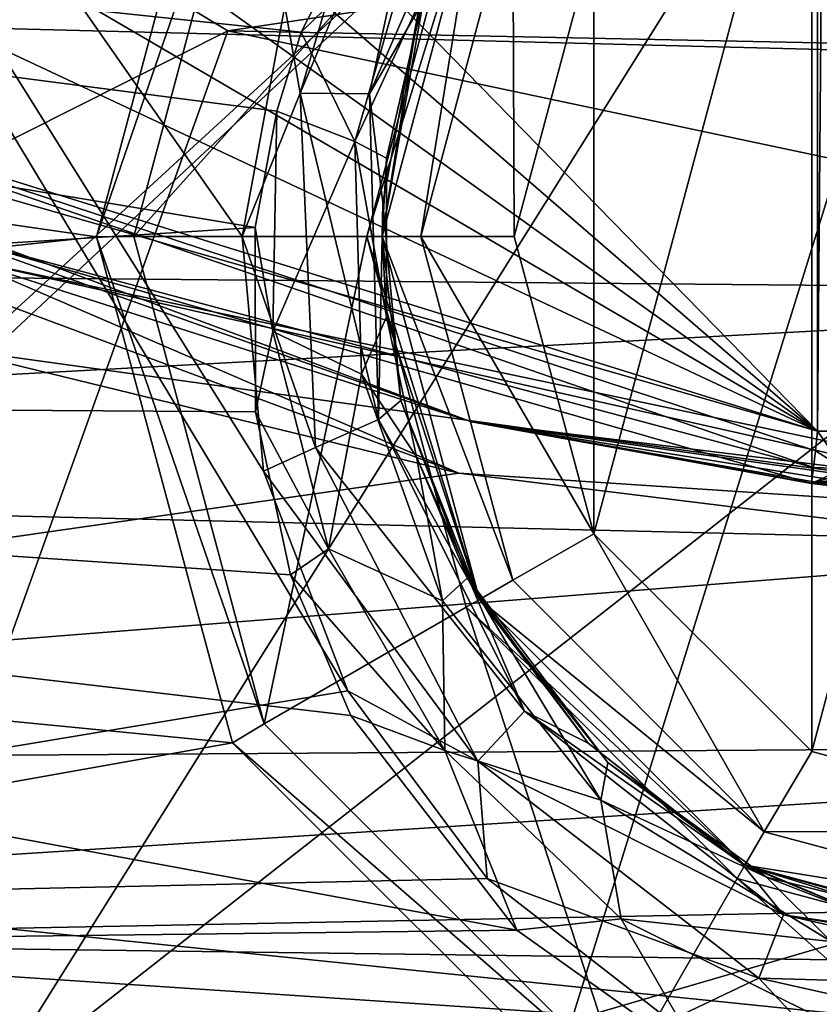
# Model space of a CAD drawing. Extents: x -252 to 252, y -10 to 1339.
# Tile 525 of 656: x -112.06 to -110.55, y 1241.05 to 1242.91. Entities that reach past the tile are written whole.
import ezdxf

# ---------------------------------------------------------------- set-up
doc = ezdxf.new("R2010")
doc.units = 0
doc.header["$LTSCALE"] = 52.148148
for name, color, linetype in [('133', 7, 'CONTINUOUS'), ('169', 7, 'CONTINUOUS'), ('172', 7, 'CONTINUOUS'), ('174', 7, 'CONTINUOUS'), ('175', 7, 'CONTINUOUS'), ('176', 7, 'CONTINUOUS'), ('178', 7, 'CONTINUOUS'), ('183', 7, 'CONTINUOUS'), ('186', 7, 'CONTINUOUS'), ('1904', 7, 'CONTINUOUS'), ('2783', 7, 'CONTINUOUS'), ('2787', 7, 'CONTINUOUS'), ('3860', 7, 'CONTINUOUS'), ('3864', 7, 'CONTINUOUS'), ('3874', 7, 'CONTINUOUS'), ('3887', 7, 'CONTINUOUS'), ('3888', 7, 'CONTINUOUS'), ('3904', 7, 'CONTINUOUS'), ('3907', 7, 'CONTINUOUS'), ('571', 7, 'CONTINUOUS'), ('574', 7, 'CONTINUOUS'), ('575', 7, 'CONTINUOUS'), ('589', 7, 'CONTINUOUS'), ('675', 7, 'CONTINUOUS'), ('729', 7, 'CONTINUOUS'), ('730', 7, 'CONTINUOUS'), ('731', 7, 'CONTINUOUS'), ('732', 7, 'CONTINUOUS'), ('769', 7, 'CONTINUOUS')]:
    doc.layers.add(name, color=color, linetype=linetype)

msp = doc.modelspace()

# ---------------------------------------------------------------- linework, layer by layer
at = {"layer": '133', "color": 7, "linetype": 'CONTINUOUS'}
for points in [[(-60, 1241.9656, -8.8992), (-210, 1243.2782, -7.7782), (-60, 1245.9616, -3.3992), (-60, 1241.9656, -8.8992)], [(-60, 1245.9616, 3.3992), (-210, 1243.2782, 7.7782), (-60, 1241.9656, 8.8992), (-60, 1245.9616, 3.3992)], [(-60, 1235.5, -11), (-210, 1243.2782, -7.7782), (-60, 1241.9656, -8.8992), (-60, 1235.5, -11)], [(-210, 1243.2782, 7.7782), (-210, 1235.5, 11), (-60, 1241.9656, 8.8992), (-210, 1243.2782, 7.7782)], [(-210, 1235.5, -11), (-210, 1243.2782, -7.7782), (-60, 1235.5, -11), (-210, 1235.5, -11)], [(-60, 1241.9656, 8.8992), (-210, 1235.5, 11), (-60, 1235.5, 11), (-60, 1241.9656, 8.8992)]]:
    msp.add_3dface(points, dxfattribs=at)
at = {"layer": '169', "color": 7, "linetype": 'CONTINUOUS'}
msp.add_3dface([(-114.0238, 1241.12, 13.5), (-111.9401, 1240.2537, 13.5), (-114.9251, 1240.7939, 13.5), (-114.0238, 1241.12, 13.5)], dxfattribs=at)
at = {"layer": '172', "color": 7, "linetype": 'CONTINUOUS'}
for points in [[(-114.3083, 1240.311, 14.5958), (-110.0084, 1244.2514, 16.2363), (-114.3079, 1245.1021, 16.0732), (-114.3083, 1240.311, 14.5958)], [(-114.2562, 1240.2825, 14.5951), (-110.0084, 1244.2514, 16.2363), (-114.3083, 1240.311, 14.5958), (-114.2562, 1240.2825, 14.5951)], [(-112.8826, 1239.6658, 14.5777), (-110.0084, 1244.2514, 16.2363), (-114.2562, 1240.2825, 14.5951), (-112.8826, 1239.6658, 14.5777)], [(-111.5486, 1239.3043, 14.5668), (-110.0084, 1244.2514, 16.2363), (-112.8826, 1239.6658, 14.5777), (-111.5486, 1239.3043, 14.5668)], [(-110.009, 1239.1596, 14.5623), (-110.0084, 1244.2514, 16.2363), (-111.5486, 1239.3043, 14.5668), (-110.009, 1239.1596, 14.5623)]]:
    msp.add_3dface(points, dxfattribs=at)
at = {"layer": '174', "color": 7, "linetype": 'CONTINUOUS'}
msp.add_3dface([(-111.9401, 1240.2537, 13.5), (-114.0238, 1241.12, 13.5), (-113.6433, 1240.9134, 13.7151), (-111.9401, 1240.2537, 13.5)], dxfattribs=at)
at = {"layer": '175', "color": 7, "linetype": 'CONTINUOUS'}
for points in [[(-111.5997, 1242.0555, 14.4802), (-111.44, 1241.6394, 14.3525), (-113.9518, 1245.8058, 15.2658), (-111.5997, 1242.0555, 14.4802)], [(-113.9518, 1245.8058, 15.2658), (-111.44, 1241.6394, 14.3525), (-113.9486, 1241.223, 13.9093), (-113.9518, 1245.8058, 15.2658)], [(-111.6403, 1242.4999, 14.6207), (-111.5997, 1242.0555, 14.4802), (-113.9518, 1245.8058, 15.2658), (-111.6403, 1242.4999, 14.6207)], [(-111.5592, 1242.9365, 14.7627), (-111.6403, 1242.4999, 14.6207), (-113.9518, 1245.8058, 15.2658), (-111.5592, 1242.9365, 14.7627)], [(-111.44, 1241.6394, 14.3525), (-111.1757, 1241.2841, 14.2463), (-113.9486, 1241.223, 13.9093), (-111.44, 1241.6394, 14.3525)], [(-111.1757, 1241.2841, 14.2463), (-110.8295, 1241.0147, 14.1677), (-113.9486, 1241.223, 13.9093), (-111.1757, 1241.2841, 14.2463)], [(-113.9486, 1241.223, 13.9093), (-110.8295, 1241.0147, 14.1677), (-113.5817, 1241.0257, 13.9017), (-113.9486, 1241.223, 13.9093)]]:
    msp.add_3dface(points, dxfattribs=at)
at = {"layer": '176', "color": 7, "linetype": 'CONTINUOUS'}
for points in [[(-110.5609, 1243.4752, 9.5), (-110, 1243.625, 9.5), (-110.5609, 1241.5248, 9.5), (-110.5609, 1243.4752, 9.5)], [(-110.5609, 1241.5248, 9.5), (-110, 1243.625, 9.5), (-110, 1241.375, 9.5), (-110.5609, 1241.5248, 9.5)], [(-110.9738, 1243.0633, 9.5), (-110.5609, 1243.4752, 9.5), (-110.9738, 1241.9367, 9.5), (-110.9738, 1243.0633, 9.5)], [(-110.9738, 1241.9367, 9.5), (-110.5609, 1243.4752, 9.5), (-110.5609, 1241.5248, 9.5), (-110.9738, 1241.9367, 9.5)], [(-111.125, 1242.5, 9.5), (-110.9738, 1243.0633, 9.5), (-110.9738, 1241.9367, 9.5), (-111.125, 1242.5, 9.5)]]:
    msp.add_3dface(points, dxfattribs=at)
at = {"layer": '178', "color": 7, "linetype": 'CONTINUOUS'}
for points in [[(-111.1908, 1243.1875, 9.75), (-111.375, 1242.5, 9.75), (-111.3055, 1242.9316, 14.5242), (-111.1908, 1243.1875, 9.75)], [(-111.3055, 1242.9316, 14.5242), (-111.375, 1242.5, 9.75), (-111.3735, 1242.5638, 14.3829), (-111.3055, 1242.9316, 14.5242)], [(-111.3735, 1242.5638, 14.3829), (-111.375, 1242.5, 9.75), (-111.3394, 1242.1893, 14.2432), (-111.3735, 1242.5638, 14.3829)], [(-111.375, 1242.5, 9.75), (-111.1908, 1241.8125, 9.75), (-111.3394, 1242.1893, 14.2432), (-111.375, 1242.5, 9.75)], [(-111.3394, 1242.1893, 14.2432), (-111.1908, 1241.8125, 9.75), (-111.2057, 1241.8391, 14.116), (-111.3394, 1242.1893, 14.2432)], [(-111.2057, 1241.8391, 14.116), (-111.1908, 1241.8125, 9.75), (-110.9845, 1241.5401, 14.0104), (-111.2057, 1241.8391, 14.116)], [(-111.1908, 1241.8125, 9.75), (-110.6875, 1241.3092, 9.75), (-110.9845, 1241.5401, 14.0104), (-111.1908, 1241.8125, 9.75)], [(-110.9845, 1241.5401, 14.0104), (-110.6875, 1241.3092, 9.75), (-110.6948, 1241.3135, 13.932), (-110.9845, 1241.5401, 14.0104)], [(-110.6948, 1241.3135, 13.932), (-110.6875, 1241.3092, 9.75), (-110.3591, 1241.1727, 13.8841), (-110.6948, 1241.3135, 13.932)], [(-110.6875, 1241.3092, 9.75), (-110, 1241.125, 9.75), (-110.3591, 1241.1727, 13.8841), (-110.6875, 1241.3092, 9.75)]]:
    msp.add_3dface(points, dxfattribs=at)
at = {"layer": '183', "color": 7, "linetype": 'CONTINUOUS'}
for points in [[(-111.5301, 1242.7718, 14.7026), (-111.2618, 1243.4064, 14.9194), (-111.3989, 1242.7703, 14.6164), (-111.5301, 1242.7718, 14.7026)], [(-111.5301, 1242.7718, 14.7026), (-111.3653, 1243.3313, 14.8945), (-111.2618, 1243.4064, 14.9194), (-111.5301, 1242.7718, 14.7026)], [(-111.3989, 1242.7703, 14.6164), (-111.2618, 1243.4064, 14.9194), (-111.1463, 1243.3459, 14.832), (-111.3989, 1242.7703, 14.6164)], [(-111.5592, 1242.9365, 14.7627), (-111.3653, 1243.3313, 14.8945), (-111.5301, 1242.7718, 14.7026), (-111.5592, 1242.9365, 14.7627)], [(-111.3055, 1242.9316, 14.5242), (-111.3989, 1242.7703, 14.6164), (-111.1463, 1243.3459, 14.832), (-111.3055, 1242.9316, 14.5242)], [(-111.6403, 1242.4999, 14.6207), (-111.5592, 1242.9365, 14.7627), (-111.5301, 1242.7718, 14.7026), (-111.6403, 1242.4999, 14.6207)], [(-111.3055, 1242.9316, 14.5242), (-111.3735, 1242.5638, 14.3829), (-111.3989, 1242.7703, 14.6164), (-111.3055, 1242.9316, 14.5242)], [(-111.5016, 1242.1001, 14.4781), (-111.6403, 1242.4999, 14.6207), (-111.5301, 1242.7718, 14.7026), (-111.5016, 1242.1001, 14.4781)], [(-111.3819, 1242.1532, 14.3916), (-111.5301, 1242.7718, 14.7026), (-111.3989, 1242.7703, 14.6164), (-111.3819, 1242.1532, 14.3916)], [(-111.5016, 1242.1001, 14.4781), (-111.5301, 1242.7718, 14.7026), (-111.3819, 1242.1532, 14.3916), (-111.5016, 1242.1001, 14.4781)], [(-111.3735, 1242.5638, 14.3829), (-111.3819, 1242.1532, 14.3916), (-111.3989, 1242.7703, 14.6164), (-111.3735, 1242.5638, 14.3829)], [(-111.3735, 1242.5638, 14.3829), (-111.3394, 1242.1893, 14.2432), (-111.3819, 1242.1532, 14.3916), (-111.3735, 1242.5638, 14.3829)], [(-111.5997, 1242.0555, 14.4802), (-111.6403, 1242.4999, 14.6207), (-111.5016, 1242.1001, 14.4781), (-111.5997, 1242.0555, 14.4802)], [(-111.3394, 1242.1893, 14.2432), (-111.2057, 1241.8391, 14.116), (-111.3819, 1242.1532, 14.3916), (-111.3394, 1242.1893, 14.2432)], [(-111.1052, 1241.6012, 14.1966), (-111.5016, 1242.1001, 14.4781), (-111.3819, 1242.1532, 14.3916), (-111.1052, 1241.6012, 14.1966)], [(-111.2057, 1241.8391, 14.116), (-111.1052, 1241.6012, 14.1966), (-111.3819, 1242.1532, 14.3916), (-111.2057, 1241.8391, 14.116)], [(-111.1939, 1241.5063, 14.2846), (-111.5997, 1242.0555, 14.4802), (-111.5016, 1242.1001, 14.4781), (-111.1939, 1241.5063, 14.2846)], [(-111.1939, 1241.5063, 14.2846), (-111.5016, 1242.1001, 14.4781), (-111.1052, 1241.6012, 14.1966), (-111.1939, 1241.5063, 14.2846)], [(-111.44, 1241.6394, 14.3525), (-111.5997, 1242.0555, 14.4802), (-111.1939, 1241.5063, 14.2846), (-111.44, 1241.6394, 14.3525)], [(-111.2057, 1241.8391, 14.116), (-110.9845, 1241.5401, 14.0104), (-111.1052, 1241.6012, 14.1966), (-111.2057, 1241.8391, 14.116)], [(-111.1757, 1241.2841, 14.2463), (-111.44, 1241.6394, 14.3525), (-111.1939, 1241.5063, 14.2846), (-111.1757, 1241.2841, 14.2463)], [(-110.6146, 1241.2152, 14.0639), (-111.1939, 1241.5063, 14.2846), (-111.1052, 1241.6012, 14.1966), (-110.6146, 1241.2152, 14.0639)], [(-110.6948, 1241.3135, 13.932), (-110.6146, 1241.2152, 14.0639), (-111.1052, 1241.6012, 14.1966), (-110.6948, 1241.3135, 13.932)], [(-110.9845, 1241.5401, 14.0104), (-110.6948, 1241.3135, 13.932), (-111.1052, 1241.6012, 14.1966), (-110.9845, 1241.5401, 14.0104)], [(-110.6612, 1241.0952, 14.1536), (-111.1939, 1241.5063, 14.2846), (-110.6146, 1241.2152, 14.0639), (-110.6612, 1241.0952, 14.1536)], [(-110.6612, 1241.0952, 14.1536), (-111.1757, 1241.2841, 14.2463), (-111.1939, 1241.5063, 14.2846), (-110.6612, 1241.0952, 14.1536)], [(-110.6948, 1241.3135, 13.932), (-110.3591, 1241.1727, 13.8841), (-110.6146, 1241.2152, 14.0639), (-110.6948, 1241.3135, 13.932)], [(-110.8295, 1241.0147, 14.1677), (-111.1757, 1241.2841, 14.2463), (-110.6612, 1241.0952, 14.1536), (-110.8295, 1241.0147, 14.1677)], [(-110, 1241.0759, 14.0168), (-110.6612, 1241.0952, 14.1536), (-110.6146, 1241.2152, 14.0639), (-110, 1241.0759, 14.0168)], [(-110, 1241.125, 13.868), (-110, 1241.0759, 14.0168), (-110.6146, 1241.2152, 14.0639), (-110, 1241.125, 13.868)], [(-110.3591, 1241.1727, 13.8841), (-110, 1241.125, 13.868), (-110.6146, 1241.2152, 14.0639), (-110.3591, 1241.1727, 13.8841)], [(-110.4286, 1240.8475, 14.1196), (-110.8295, 1241.0147, 14.1677), (-110.6612, 1241.0952, 14.1536), (-110.4286, 1240.8475, 14.1196)], [(-110, 1241.0759, 14.0168), (-110, 1240.9476, 14.1073), (-110.6612, 1241.0952, 14.1536), (-110, 1241.0759, 14.0168)], [(-110, 1240.9476, 14.1073), (-110.4286, 1240.8475, 14.1196), (-110.6612, 1241.0952, 14.1536), (-110, 1240.9476, 14.1073)]]:
    msp.add_3dface(points, dxfattribs=at)
at = {"layer": '186', "color": 7, "linetype": 'CONTINUOUS'}
for points in [[(-111.375, 1242.5, 9.75), (-111.1908, 1243.1875, 9.75), (-111.3018, 1242.5, 9.5732), (-111.375, 1242.5, 9.75)], [(-111.1908, 1243.1875, 9.75), (-111.1274, 1243.1509, 9.5732), (-111.3018, 1242.5, 9.5732), (-111.1908, 1243.1875, 9.75)], [(-111.1274, 1243.1509, 9.5732), (-111.125, 1242.5, 9.5), (-111.3018, 1242.5, 9.5732), (-111.1274, 1243.1509, 9.5732)], [(-110.9738, 1243.0633, 9.5), (-111.125, 1242.5, 9.5), (-111.1274, 1243.1509, 9.5732), (-110.9738, 1243.0633, 9.5)], [(-111.1908, 1241.8125, 9.75), (-111.375, 1242.5, 9.75), (-111.1274, 1241.8491, 9.5732), (-111.1908, 1241.8125, 9.75)], [(-111.375, 1242.5, 9.75), (-111.3018, 1242.5, 9.5732), (-111.1274, 1241.8491, 9.5732), (-111.375, 1242.5, 9.75)], [(-111.125, 1242.5, 9.5), (-110.9738, 1241.9367, 9.5), (-111.3018, 1242.5, 9.5732), (-111.125, 1242.5, 9.5)], [(-111.3018, 1242.5, 9.5732), (-110.9738, 1241.9367, 9.5), (-111.1274, 1241.8491, 9.5732), (-111.3018, 1242.5, 9.5732)], [(-111.1274, 1241.8491, 9.5732), (-110.9738, 1241.9367, 9.5), (-110.6509, 1241.3726, 9.5732), (-111.1274, 1241.8491, 9.5732)], [(-110.9738, 1241.9367, 9.5), (-110.5609, 1241.5248, 9.5), (-110.6509, 1241.3726, 9.5732), (-110.9738, 1241.9367, 9.5)], [(-111.1908, 1241.8125, 9.75), (-111.1274, 1241.8491, 9.5732), (-110.6509, 1241.3726, 9.5732), (-111.1908, 1241.8125, 9.75)], [(-110.6875, 1241.3092, 9.75), (-111.1908, 1241.8125, 9.75), (-110.6509, 1241.3726, 9.5732), (-110.6875, 1241.3092, 9.75)], [(-110.5609, 1241.5248, 9.5), (-110, 1241.375, 9.5), (-110.6509, 1241.3726, 9.5732), (-110.5609, 1241.5248, 9.5)], [(-110, 1241.1982, 9.5732), (-110.6875, 1241.3092, 9.75), (-110.6509, 1241.3726, 9.5732), (-110, 1241.1982, 9.5732)], [(-110, 1241.375, 9.5), (-110, 1241.1982, 9.5732), (-110.6509, 1241.3726, 9.5732), (-110, 1241.375, 9.5)], [(-110, 1241.125, 9.75), (-110.6875, 1241.3092, 9.75), (-110, 1241.1982, 9.5732), (-110, 1241.125, 9.75)]]:
    msp.add_3dface(points, dxfattribs=at)
at = {"layer": '1904', "color": 7, "linetype": 'CONTINUOUS'}
for points in [[(-116.3432, 1242.8623, -64.5), (-103.4584, 1243.1019, -64.5), (-117.9216, 1245.135, -64.5), (-116.3432, 1242.8623, -64.5)], [(-105.2246, 1241.3224, -64.5), (-103.4584, 1243.1019, -64.5), (-116.3432, 1242.8623, -64.5), (-105.2246, 1241.3224, -64.5)], [(-114.5441, 1241.1418, -64.5), (-105.2246, 1241.3224, -64.5), (-116.3432, 1242.8623, -64.5), (-114.5441, 1241.1418, -64.5)], [(-107.2737, 1240.074, -64.5), (-105.2246, 1241.3224, -64.5), (-114.5441, 1241.1418, -64.5), (-107.2737, 1240.074, -64.5)], [(-112.4621, 1239.967, -64.5), (-107.2737, 1240.074, -64.5), (-114.5441, 1241.1418, -64.5), (-112.4621, 1239.967, -64.5)]]:
    msp.add_3dface(points, dxfattribs=at)
at = {"layer": '2783', "color": 7, "linetype": 'CONTINUOUS'}
for points in [[(-111.6677, 1242.89, -68.3), (-112.9638, 1243.6693, -68.3), (-107.1797, 1243.5599, -68.3), (-111.6677, 1242.89, -68.3)], [(-108.4928, 1242.825, -68.3), (-111.6677, 1242.89, -68.3), (-107.1797, 1243.5599, -68.3), (-108.4928, 1242.825, -68.3)], [(-110, 1242.5366, -68.3), (-111.6677, 1242.89, -68.3), (-108.4928, 1242.825, -68.3), (-110, 1242.5366, -68.3)]]:
    msp.add_3dface(points, dxfattribs=at)
at = {"layer": '2787', "color": 7, "linetype": 'CONTINUOUS'}
for points in [[(-112.9638, 1243.6693, -68.3), (-111.6677, 1242.89, -68.3), (-114.2641, 1241.5837, -68.4), (-112.9638, 1243.6693, -68.3)], [(-111.6677, 1242.89, -68.3), (-112.495, 1240.5838, -68.4), (-114.2641, 1241.5837, -68.4), (-111.6677, 1242.89, -68.3)], [(-111.6677, 1242.89, -68.3), (-110, 1242.5366, -68.3), (-112.495, 1240.5838, -68.4), (-111.6677, 1242.89, -68.3)], [(-112.495, 1240.5838, -68.4), (-110, 1242.5366, -68.3), (-110, 1241.3118, -68.325), (-112.495, 1240.5838, -68.4)], [(-110, 1240.0891, -68.4), (-112.495, 1240.5838, -68.4), (-110, 1241.3118, -68.325), (-110, 1240.0891, -68.4)]]:
    msp.add_3dface(points, dxfattribs=at)
at = {"layer": '3860', "color": 7, "linetype": 'CONTINUOUS'}
for points in [[(-111.6593, 1243.4587, 13.5), (-117.7179, 1243.3352, 13.5), (-111.9164, 1242.4996, 13.5), (-111.6593, 1243.4587, 13.5)], [(-117.7179, 1243.3352, 13.5), (-116.4706, 1242.0098, 13.5), (-111.9164, 1242.4996, 13.5), (-117.7179, 1243.3352, 13.5)], [(-111.9164, 1242.4996, 13.5), (-116.4706, 1242.0098, 13.5), (-111.6589, 1241.5407, 13.5), (-111.9164, 1242.4996, 13.5)], [(-116.4706, 1242.0098, 13.5), (-115.1204, 1240.925, 13.5), (-111.6589, 1241.5407, 13.5), (-116.4706, 1242.0098, 13.5)], [(-111.6589, 1241.5407, 13.5), (-115.1204, 1240.925, 13.5), (-110.9556, 1240.8389, 13.5), (-111.6589, 1241.5407, 13.5)]]:
    msp.add_3dface(points, dxfattribs=at)
at = {"layer": '3864', "color": 7, "linetype": 'CONTINUOUS'}
for points in [[(-116.6276, 1242.2009, 8.8467), (-117.8531, 1243.5539, 7.659), (-111.6155, 1242.5171, 8.5942), (-116.6276, 1242.2009, 8.8467)], [(-111.6155, 1242.5171, 8.5942), (-117.8531, 1243.5539, 7.659), (-111.5744, 1242.7377, 8.4095), (-111.6155, 1242.5171, 8.5942)], [(-111.5744, 1242.7377, 8.4095), (-117.8531, 1243.5539, 7.659), (-111.5283, 1242.8875, 8.28), (-111.5744, 1242.7377, 8.4095)], [(-111.5283, 1242.8875, 8.28), (-117.8531, 1243.5539, 7.659), (-111.3537, 1243.2285, 7.9717), (-111.5283, 1242.8875, 8.28)], [(-111.6151, 1242.1678, 8.8723), (-116.6276, 1242.2009, 8.8467), (-111.6155, 1242.5171, 8.5942), (-111.6151, 1242.1678, 8.8723)], [(-115.3607, 1241.1345, 9.6028), (-116.6276, 1242.2009, 8.8467), (-111.1199, 1241.1861, 9.5693), (-115.3607, 1241.1345, 9.6028)], [(-111.1199, 1241.1861, 9.5693), (-116.6276, 1242.2009, 8.8467), (-111.4341, 1241.5926, 9.295), (-111.1199, 1241.1861, 9.5693)], [(-111.4341, 1241.5926, 9.295), (-116.6276, 1242.2009, 8.8467), (-111.5484, 1241.8593, 9.1042), (-111.4341, 1241.5926, 9.295)], [(-111.5484, 1241.8593, 9.1042), (-116.6276, 1242.2009, 8.8467), (-111.6151, 1242.1678, 8.8723), (-111.5484, 1241.8593, 9.1042)], [(-110.7642, 1240.9337, 9.7301), (-115.3607, 1241.1345, 9.6028), (-111.1199, 1241.1861, 9.5693), (-110.7642, 1240.9337, 9.7301)], [(-113.8804, 1240.2317, 10.1416), (-115.3607, 1241.1345, 9.6028), (-110, 1240.7459, 9.8453), (-113.8804, 1240.2317, 10.1416)], [(-110, 1240.7459, 9.8453), (-115.3607, 1241.1345, 9.6028), (-110.4124, 1240.7982, 9.8136), (-110, 1240.7459, 9.8453)], [(-110.4124, 1240.7982, 9.8136), (-115.3607, 1241.1345, 9.6028), (-110.7642, 1240.9337, 9.7301), (-110.4124, 1240.7982, 9.8136)]]:
    msp.add_3dface(points, dxfattribs=at)
at = {"layer": '3874', "color": 7, "linetype": 'CONTINUOUS'}
for points in [[(-111.375, 1242.5, 12.9586), (-111.2932, 1242.9673, 8.468), (-111.1908, 1243.1875, 12.9586), (-111.375, 1242.5, 12.9586)], [(-111.3669, 1242.6487, 8.7874), (-111.2932, 1242.9673, 8.468), (-111.375, 1242.5, 12.9586), (-111.3669, 1242.6487, 8.7874)], [(-111.3666, 1242.3482, 9.0702), (-111.3669, 1242.6487, 8.7874), (-111.375, 1242.5, 12.9586), (-111.3666, 1242.3482, 9.0702)], [(-111.1908, 1241.8125, 12.9586), (-111.3666, 1242.3482, 9.0702), (-111.375, 1242.5, 12.9586), (-111.1908, 1241.8125, 12.9586)], [(-111.3102, 1242.0828, 9.3059), (-111.3666, 1242.3482, 9.0702), (-111.1908, 1241.8125, 12.9586), (-111.3102, 1242.0828, 9.3059)], [(-111.2135, 1241.8534, 9.4999), (-111.3102, 1242.0828, 9.3059), (-111.1908, 1241.8125, 12.9586), (-111.2135, 1241.8534, 9.4999)], [(-110.9476, 1241.5037, 9.7788), (-111.2135, 1241.8534, 9.4999), (-111.1908, 1241.8125, 12.9586), (-110.9476, 1241.5037, 9.7788)], [(-110.6875, 1241.3092, 12.9586), (-110.9476, 1241.5037, 9.7788), (-111.1908, 1241.8125, 12.9586), (-110.6875, 1241.3092, 12.9586)], [(-110.6467, 1241.2866, 9.9423), (-110.9476, 1241.5037, 9.7788), (-110.6875, 1241.3092, 12.9586), (-110.6467, 1241.2866, 9.9423)], [(-110, 1241.125, 12.9586), (-110.6467, 1241.2866, 9.9423), (-110.6875, 1241.3092, 12.9586), (-110, 1241.125, 12.9586)], [(-110.3489, 1241.17, 10.0271), (-110.6467, 1241.2866, 9.9423), (-110, 1241.125, 12.9586), (-110.3489, 1241.17, 10.0271)]]:
    msp.add_3dface(points, dxfattribs=at)
at = {"layer": '3887', "color": 7, "linetype": 'CONTINUOUS'}
for points in [[(-111.5984, 1243.4228, 13.4707), (-111.8457, 1242.5, 13.4707), (-111.2161, 1243.2021, 13.0293), (-111.5984, 1243.4228, 13.4707)], [(-111.2161, 1243.2021, 13.0293), (-111.8457, 1242.5, 13.4707), (-111.4043, 1242.5, 13.0293), (-111.2161, 1243.2021, 13.0293)], [(-111.8457, 1242.5, 13.4707), (-111.5984, 1241.5771, 13.4707), (-111.4043, 1242.5, 13.0293), (-111.8457, 1242.5, 13.4707)], [(-111.4043, 1242.5, 13.0293), (-111.5984, 1241.5771, 13.4707), (-111.2161, 1241.7978, 13.0293), (-111.4043, 1242.5, 13.0293)], [(-111.5984, 1241.5771, 13.4707), (-110.9228, 1240.9016, 13.4707), (-111.2161, 1241.7978, 13.0293), (-111.5984, 1241.5771, 13.4707)], [(-111.2161, 1241.7978, 13.0293), (-110.9228, 1240.9016, 13.4707), (-110.7021, 1241.2838, 13.0293), (-111.2161, 1241.7978, 13.0293)], [(-110.9228, 1240.9016, 13.4707), (-110, 1240.6543, 13.4707), (-110.7021, 1241.2838, 13.0293), (-110.9228, 1240.9016, 13.4707)], [(-110.7021, 1241.2838, 13.0293), (-110, 1240.6543, 13.4707), (-110, 1241.0957, 13.0293), (-110.7021, 1241.2838, 13.0293)]]:
    msp.add_3dface(points, dxfattribs=at)
at = {"layer": '3888', "color": 7, "linetype": 'CONTINUOUS'}
for points in [[(-111.5283, 1242.8875, 8.28), (-111.3537, 1243.2285, 7.9717), (-111.3041, 1243.1058, 8.132), (-111.5283, 1242.8875, 8.28)], [(-111.4268, 1242.68, 8.5441), (-111.5283, 1242.8875, 8.28), (-111.3041, 1243.1058, 8.132), (-111.4268, 1242.68, 8.5441)], [(-111.2932, 1242.9673, 8.468), (-111.4268, 1242.68, 8.5441), (-111.3041, 1243.1058, 8.132), (-111.2932, 1242.9673, 8.468)], [(-111.2932, 1242.9673, 8.468), (-111.3669, 1242.6487, 8.7874), (-111.4268, 1242.68, 8.5441), (-111.2932, 1242.9673, 8.468)], [(-111.5744, 1242.7377, 8.4095), (-111.5283, 1242.8875, 8.28), (-111.4268, 1242.68, 8.5441), (-111.5744, 1242.7377, 8.4095)], [(-111.6155, 1242.5171, 8.5942), (-111.5744, 1242.7377, 8.4095), (-111.582, 1242.3204, 8.7575), (-111.6155, 1242.5171, 8.5942)], [(-111.582, 1242.3204, 8.7575), (-111.5744, 1242.7377, 8.4095), (-111.4268, 1242.68, 8.5441), (-111.582, 1242.3204, 8.7575)], [(-111.4139, 1242.2392, 8.9458), (-111.582, 1242.3204, 8.7575), (-111.4268, 1242.68, 8.5441), (-111.4139, 1242.2392, 8.9458)], [(-111.3669, 1242.6487, 8.7874), (-111.3666, 1242.3482, 9.0702), (-111.4268, 1242.68, 8.5441), (-111.3669, 1242.6487, 8.7874)], [(-111.3666, 1242.3482, 9.0702), (-111.4139, 1242.2392, 8.9458), (-111.4268, 1242.68, 8.5441), (-111.3666, 1242.3482, 9.0702)], [(-111.6151, 1242.1678, 8.8723), (-111.6155, 1242.5171, 8.5942), (-111.582, 1242.3204, 8.7575), (-111.6151, 1242.1678, 8.8723)], [(-111.3666, 1242.3482, 9.0702), (-111.3102, 1242.0828, 9.3059), (-111.4139, 1242.2392, 8.9458), (-111.3666, 1242.3482, 9.0702)], [(-111.6151, 1242.1678, 8.8723), (-111.582, 1242.3204, 8.7575), (-111.477, 1241.9084, 9.0852), (-111.6151, 1242.1678, 8.8723)], [(-111.477, 1241.9084, 9.0852), (-111.582, 1242.3204, 8.7575), (-111.4139, 1242.2392, 8.9458), (-111.477, 1241.9084, 9.0852)], [(-111.2606, 1241.81, 9.3131), (-111.477, 1241.9084, 9.0852), (-111.4139, 1242.2392, 8.9458), (-111.2606, 1241.81, 9.3131)], [(-111.3102, 1242.0828, 9.3059), (-111.2606, 1241.81, 9.3131), (-111.4139, 1242.2392, 8.9458), (-111.3102, 1242.0828, 9.3059)], [(-111.5484, 1241.8593, 9.1042), (-111.6151, 1242.1678, 8.8723), (-111.477, 1241.9084, 9.0852), (-111.5484, 1241.8593, 9.1042)], [(-111.3102, 1242.0828, 9.3059), (-111.2135, 1241.8534, 9.4999), (-111.2606, 1241.81, 9.3131), (-111.3102, 1242.0828, 9.3059)], [(-111.5484, 1241.8593, 9.1042), (-111.477, 1241.9084, 9.0852), (-111.2565, 1241.5265, 9.375), (-111.5484, 1241.8593, 9.1042)], [(-111.2565, 1241.5265, 9.375), (-111.477, 1241.9084, 9.0852), (-111.2606, 1241.81, 9.3131), (-111.2565, 1241.5265, 9.375)], [(-111.4341, 1241.5926, 9.295), (-111.5484, 1241.8593, 9.1042), (-111.2565, 1241.5265, 9.375), (-111.4341, 1241.5926, 9.295)], [(-111.2135, 1241.8534, 9.4999), (-110.9605, 1241.4325, 9.6175), (-111.2606, 1241.81, 9.3131), (-111.2135, 1241.8534, 9.4999)], [(-111.2135, 1241.8534, 9.4999), (-110.9476, 1241.5037, 9.7788), (-110.9605, 1241.4325, 9.6175), (-111.2135, 1241.8534, 9.4999)], [(-110.9605, 1241.4325, 9.6175), (-111.2565, 1241.5265, 9.375), (-111.2606, 1241.81, 9.3131), (-110.9605, 1241.4325, 9.6175)], [(-111.1199, 1241.1861, 9.5693), (-111.4341, 1241.5926, 9.295), (-111.2565, 1241.5265, 9.375), (-111.1199, 1241.1861, 9.5693)], [(-110.9219, 1241.2078, 9.607), (-111.2565, 1241.5265, 9.375), (-110.9605, 1241.4325, 9.6175), (-110.9219, 1241.2078, 9.607)], [(-111.1199, 1241.1861, 9.5693), (-111.2565, 1241.5265, 9.375), (-110.9219, 1241.2078, 9.607), (-111.1199, 1241.1861, 9.5693)], [(-110.9476, 1241.5037, 9.7788), (-110.6467, 1241.2866, 9.9423), (-110.9605, 1241.4325, 9.6175), (-110.9476, 1241.5037, 9.7788)], [(-110.6467, 1241.2866, 9.9423), (-110.5241, 1241.1643, 9.8237), (-110.9605, 1241.4325, 9.6175), (-110.6467, 1241.2866, 9.9423)], [(-110.5241, 1241.1643, 9.8237), (-110.9219, 1241.2078, 9.607), (-110.9605, 1241.4325, 9.6175), (-110.5241, 1241.1643, 9.8237)], [(-110.6467, 1241.2866, 9.9423), (-110.3489, 1241.17, 10.0271), (-110.5241, 1241.1643, 9.8237), (-110.6467, 1241.2866, 9.9423)], [(-110.7642, 1240.9337, 9.7301), (-111.1199, 1241.1861, 9.5693), (-110.9219, 1241.2078, 9.607), (-110.7642, 1240.9337, 9.7301)], [(-110.7642, 1240.9337, 9.7301), (-110.9219, 1241.2078, 9.607), (-110.49, 1240.9921, 9.7593), (-110.7642, 1240.9337, 9.7301)], [(-110.49, 1240.9921, 9.7593), (-110.9219, 1241.2078, 9.607), (-110.5241, 1241.1643, 9.8237), (-110.49, 1240.9921, 9.7593)]]:
    msp.add_3dface(points, dxfattribs=at)
at = {"layer": '3904', "color": 7, "linetype": 'CONTINUOUS'}
for points in [[(-111.6593, 1243.4587, 13.5), (-111.9164, 1242.4996, 13.5), (-111.5984, 1243.4228, 13.4707), (-111.6593, 1243.4587, 13.5)], [(-111.9164, 1242.4996, 13.5), (-111.8457, 1242.5, 13.4707), (-111.5984, 1243.4228, 13.4707), (-111.9164, 1242.4996, 13.5)], [(-111.9164, 1242.4996, 13.5), (-111.5984, 1241.5771, 13.4707), (-111.8457, 1242.5, 13.4707), (-111.9164, 1242.4996, 13.5)], [(-111.9164, 1242.4996, 13.5), (-111.6589, 1241.5407, 13.5), (-111.5984, 1241.5771, 13.4707), (-111.9164, 1242.4996, 13.5)], [(-111.6589, 1241.5407, 13.5), (-110.9228, 1240.9016, 13.4707), (-111.5984, 1241.5771, 13.4707), (-111.6589, 1241.5407, 13.5)], [(-111.6589, 1241.5407, 13.5), (-110.9556, 1240.8389, 13.5), (-110.9228, 1240.9016, 13.4707), (-111.6589, 1241.5407, 13.5)]]:
    msp.add_3dface(points, dxfattribs=at)
at = {"layer": '3907', "color": 7, "linetype": 'CONTINUOUS'}
for points in [[(-111.1908, 1243.1875, 12.9586), (-111.2161, 1243.2021, 13.0293), (-111.4043, 1242.5, 13.0293), (-111.1908, 1243.1875, 12.9586)], [(-111.375, 1242.5, 12.9586), (-111.1908, 1243.1875, 12.9586), (-111.4043, 1242.5, 13.0293), (-111.375, 1242.5, 12.9586)], [(-111.1908, 1241.8125, 12.9586), (-111.375, 1242.5, 12.9586), (-111.4043, 1242.5, 13.0293), (-111.1908, 1241.8125, 12.9586)], [(-111.1908, 1241.8125, 12.9586), (-111.4043, 1242.5, 13.0293), (-111.2161, 1241.7978, 13.0293), (-111.1908, 1241.8125, 12.9586)], [(-110.6875, 1241.3092, 12.9586), (-111.1908, 1241.8125, 12.9586), (-111.2161, 1241.7978, 13.0293), (-110.6875, 1241.3092, 12.9586)], [(-110.6875, 1241.3092, 12.9586), (-111.2161, 1241.7978, 13.0293), (-110.7021, 1241.2838, 13.0293), (-110.6875, 1241.3092, 12.9586)], [(-110.6875, 1241.3092, 12.9586), (-110.7021, 1241.2838, 13.0293), (-110, 1241.0957, 13.0293), (-110.6875, 1241.3092, 12.9586)], [(-110, 1241.125, 12.9586), (-110.6875, 1241.3092, 12.9586), (-110, 1241.1174, 12.9968), (-110, 1241.125, 12.9586)], [(-110.6875, 1241.3092, 12.9586), (-110, 1241.0957, 13.0293), (-110, 1241.1174, 12.9968), (-110.6875, 1241.3092, 12.9586)]]:
    msp.add_3dface(points, dxfattribs=at)
at = {"layer": '571', "color": 7, "linetype": 'CONTINUOUS'}
for points in [[(-117.0839, 1243.4794, -58), (-111.2297, 1242.0521, -58), (-115.1053, 1241.4976, -58), (-117.0839, 1243.4794, -58)], [(-112.3914, 1242.4835, -58), (-111.2297, 1242.0521, -58), (-117.0839, 1243.4794, -58), (-112.3914, 1242.4835, -58)], [(-111.2297, 1242.0521, -58), (-110, 1241.9, -58), (-115.1053, 1241.4976, -58), (-111.2297, 1242.0521, -58)], [(-110, 1241.9, -58), (-104.8099, 1241.5662, -58), (-115.1053, 1241.4976, -58), (-110, 1241.9, -58)], [(-104.8099, 1241.5662, -58), (-106.2583, 1240.5932, -58), (-115.1053, 1241.4976, -58), (-104.8099, 1241.5662, -58)], [(-115.1053, 1241.4976, -58), (-106.2583, 1240.5932, -58), (-113.7301, 1240.5869, -58), (-115.1053, 1241.4976, -58)]]:
    msp.add_3dface(points, dxfattribs=at)
at = {"layer": '574', "color": 7, "linetype": 'CONTINUOUS'}
for points in [[(-110.55, 1242.1313, -11), (-117.4329, 1249.1677, -11), (-110.55, 1250.6721, -11), (-110.55, 1242.1313, -11)], [(-116.6537, 1247.4164, -11), (-117.4329, 1249.1677, -11), (-110.55, 1242.1313, -11), (-116.6537, 1247.4164, -11)], [(-115.7023, 1245.8117, -11), (-116.6537, 1247.4164, -11), (-110.55, 1242.1313, -11), (-115.7023, 1245.8117, -11)], [(-114.7361, 1244.5757, -11), (-115.7023, 1245.8117, -11), (-110.55, 1242.1313, -11), (-114.7361, 1244.5757, -11)], [(-113.7869, 1243.6483, -11), (-114.7361, 1244.5757, -11), (-110.55, 1242.1313, -11), (-113.7869, 1243.6483, -11)], [(-112.1569, 1242.5931, -11), (-113.7869, 1243.6483, -11), (-110.55, 1242.1313, -11), (-112.1569, 1242.5931, -11)]]:
    msp.add_3dface(points, dxfattribs=at)
at = {"layer": '575', "color": 7, "linetype": 'CONTINUOUS'}
for points in [[(-112.3471, 1242.5731, -57.9), (-112.1988, 1242.5023, -11.1), (-111.2055, 1242.1491, -57.9), (-112.3471, 1242.5731, -57.9)], [(-112.1988, 1242.5023, -11.1), (-110.5614, 1242.0319, -11.1), (-111.2055, 1242.1491, -57.9), (-112.1988, 1242.5023, -11.1)], [(-110.4958, 1242.0249, -15.0469), (-110.3572, 1242.0129, -15.1), (-111.2055, 1242.1491, -57.9), (-110.4958, 1242.0249, -15.0469)], [(-110.3572, 1242.0129, -15.1), (-110.1792, 1242.0032, -15.1), (-111.2055, 1242.1491, -57.9), (-110.3572, 1242.0129, -15.1)], [(-110.5614, 1242.0319, -14.9), (-110.5504, 1242.0307, -14.9648), (-111.2055, 1242.1491, -57.9), (-110.5614, 1242.0319, -14.9)], [(-110.5614, 1242.0319, -11.1), (-110.5614, 1242.0319, -14.9), (-111.2055, 1242.1491, -57.9), (-110.5614, 1242.0319, -11.1)], [(-110.5504, 1242.0307, -14.9648), (-110.4958, 1242.0249, -15.0469), (-111.2055, 1242.1491, -57.9), (-110.5504, 1242.0307, -14.9648)], [(-110.1792, 1242.0032, -15.1), (-110, 1242, -15.1), (-111.2055, 1242.1491, -57.9), (-110.1792, 1242.0032, -15.1)], [(-110, 1242, -15.1), (-110, 1242, -57.9), (-111.2055, 1242.1491, -57.9), (-110, 1242, -15.1)]]:
    msp.add_3dface(points, dxfattribs=at)
at = {"layer": '589', "color": 7, "linetype": 'CONTINUOUS'}
for points in [[(-102.9813, 1243.7062, -7.6576), (-116.4409, 1243.0056, -8.2858), (-103.8539, 1242.6832, -8.5608), (-102.9813, 1243.7062, -7.6576)], [(-116.4409, 1243.0056, -8.2858), (-115.5038, 1242.0538, -9.0736), (-103.8539, 1242.6832, -8.5608), (-116.4409, 1243.0056, -8.2858)], [(-103.8539, 1242.6832, -8.5608), (-115.5038, 1242.0538, -9.0736), (-104.793, 1241.7941, -9.2763), (-103.8539, 1242.6832, -8.5608)], [(-115.5038, 1242.0538, -9.0736), (-114.4044, 1241.1812, -9.7356), (-104.793, 1241.7941, -9.2763), (-115.5038, 1242.0538, -9.0736)], [(-104.793, 1241.7941, -9.2763), (-114.4044, 1241.1812, -9.7356), (-105.7647, 1241.0676, -9.8177), (-104.793, 1241.7941, -9.2763)], [(-114.4044, 1241.1812, -9.7356), (-112.1629, 1240.0708, -10.5026), (-105.7647, 1241.0676, -9.8177), (-114.4044, 1241.1812, -9.7356)], [(-105.7647, 1241.0676, -9.8177), (-112.1629, 1240.0708, -10.5026), (-107.782, 1240.0884, -10.4911), (-105.7647, 1241.0676, -9.8177)]]:
    msp.add_3dface(points, dxfattribs=at)
at = {"layer": '675', "color": 7, "linetype": 'CONTINUOUS'}
for points in [[(-110.4794, 1242.1313, -11.0292), (-110.55, 1242.1313, -11), (-110.4786, 1250.6721, -11.03), (-110.4794, 1242.1313, -11.0292)], [(-110.55, 1242.1313, -11), (-110.55, 1250.6721, -11), (-110.4786, 1250.6721, -11.03), (-110.55, 1242.1313, -11)]]:
    msp.add_3dface(points, dxfattribs=at)
at = {"layer": '729', "color": 7, "linetype": 'CONTINUOUS'}
for points in [[(-110.5614, 1242.0319, -14.9), (-110.4834, 1242.0567, -14.9), (-110.4479, 1242.0505, -14.9908), (-110.5614, 1242.0319, -14.9)], [(-110.5504, 1242.0307, -14.9648), (-110.5614, 1242.0319, -14.9), (-110.4479, 1242.0505, -14.9908), (-110.5504, 1242.0307, -14.9648)], [(-110.4958, 1242.0249, -15.0469), (-110.5504, 1242.0307, -14.9648), (-110.4479, 1242.0505, -14.9908), (-110.4958, 1242.0249, -15.0469)]]:
    msp.add_3dface(points, dxfattribs=at)
at = {"layer": '730', "color": 7, "linetype": 'CONTINUOUS'}
for points in [[(-110.4831, 1242.057, -11.1), (-110.4834, 1242.0567, -14.9), (-110.5614, 1242.0319, -11.1), (-110.4831, 1242.057, -11.1)], [(-110.4834, 1242.0567, -14.9), (-110.5614, 1242.0319, -14.9), (-110.5614, 1242.0319, -11.1), (-110.4834, 1242.0567, -14.9)]]:
    msp.add_3dface(points, dxfattribs=at)
at = {"layer": '731', "color": 7, "linetype": 'CONTINUOUS'}
for points in [[(-110.554, 1242.0941, -11.0073), (-110.55, 1242.1313, -11), (-110.4999, 1242.0609, -11.0497), (-110.554, 1242.0941, -11.0073)], [(-110.55, 1242.1313, -11), (-110.4794, 1242.1313, -11.0292), (-110.4999, 1242.0609, -11.0497), (-110.55, 1242.1313, -11)], [(-110.5576, 1242.0623, -11.0281), (-110.554, 1242.0941, -11.0073), (-110.4999, 1242.0609, -11.0497), (-110.5576, 1242.0623, -11.0281)], [(-110.5614, 1242.0319, -11.1), (-110.5576, 1242.0623, -11.0281), (-110.4999, 1242.0609, -11.0497), (-110.5614, 1242.0319, -11.1)], [(-110.4831, 1242.057, -11.1), (-110.5614, 1242.0319, -11.1), (-110.4999, 1242.0609, -11.0497), (-110.4831, 1242.057, -11.1)]]:
    msp.add_3dface(points, dxfattribs=at)
at = {"layer": '732', "color": 7, "linetype": 'CONTINUOUS'}
for points in [[(-110.55, 1242.1313, -11), (-110.554, 1242.0941, -11.0073), (-112.7214, 1242.8069, -11.0293), (-110.55, 1242.1313, -11)], [(-112.1569, 1242.5931, -11), (-110.55, 1242.1313, -11), (-112.7214, 1242.8069, -11.0293), (-112.1569, 1242.5931, -11)], [(-110.5576, 1242.0623, -11.0281), (-112.1988, 1242.5023, -11.1), (-112.7214, 1242.8069, -11.0293), (-110.5576, 1242.0623, -11.0281)], [(-110.554, 1242.0941, -11.0073), (-110.5576, 1242.0623, -11.0281), (-112.7214, 1242.8069, -11.0293), (-110.554, 1242.0941, -11.0073)], [(-110.5614, 1242.0319, -11.1), (-112.1988, 1242.5023, -11.1), (-110.5576, 1242.0623, -11.0281), (-110.5614, 1242.0319, -11.1)]]:
    msp.add_3dface(points, dxfattribs=at)
at = {"layer": '769', "color": 7, "linetype": 'CONTINUOUS'}
for points in [[(-112.3471, 1242.5731, -57.9), (-111.2055, 1242.1491, -57.9), (-112.1718, 1242.4577, -57.9707), (-112.3471, 1242.5731, -57.9)], [(-111.2297, 1242.0521, -58), (-112.3914, 1242.4835, -58), (-112.1718, 1242.4577, -57.9707), (-111.2297, 1242.0521, -58)], [(-110, 1241.9707, -57.9707), (-111.2297, 1242.0521, -58), (-112.1718, 1242.4577, -57.9707), (-110, 1241.9707, -57.9707)], [(-111.2055, 1242.1491, -57.9), (-110, 1242, -57.9), (-112.1718, 1242.4577, -57.9707), (-111.2055, 1242.1491, -57.9)], [(-110, 1242, -57.9), (-110, 1241.9707, -57.9707), (-112.1718, 1242.4577, -57.9707), (-110, 1242, -57.9)], [(-110, 1241.9, -58), (-111.2297, 1242.0521, -58), (-110, 1241.9707, -57.9707), (-110, 1241.9, -58)]]:
    msp.add_3dface(points, dxfattribs=at)

doc.saveas('drawing.dxf')
